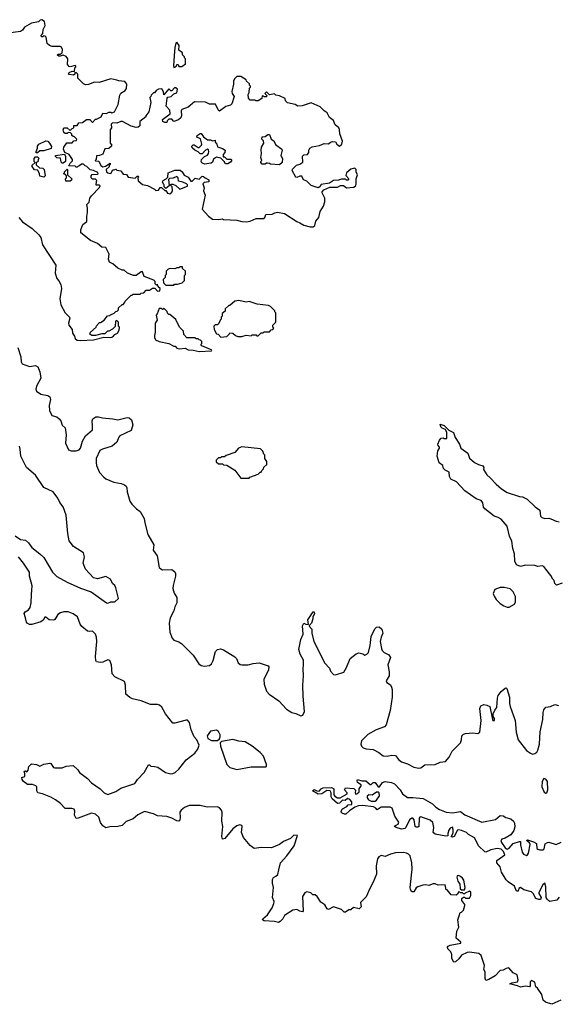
# Model space of a CAD drawing. Extents: x 2220520 to 2384350, y 721165 to 893491.
# Tile 301 of 315: x 2355588 to 2360888, y 828825 to 838510. Entities that reach past the tile are written whole.
import ezdxf

# ---------------------------------------------------------------- set-up
doc = ezdxf.new("R2010")
doc.units = 0

msp = doc.modelspace()

# ---------------------------------------------------------------- linework, layer by layer
at = {"layer": '0CON20XD'}
for points in [[(2356945, 835910), (2356935, 835900), (2356921.7, 835911.7), (2356920, 835935), (2356908.3, 835948.3), (2356813.6, 835983.6), (2356795, 836030), (2356785, 836030), (2356735, 835992.5), (2356707, 835993), (2356650, 836015), (2356617, 836047), (2356595, 836047.5), (2356555, 836066.7), (2356505, 836110), (2356472.5, 836125), (2356463.3, 836155), (2356470, 836205), (2356435, 836267.5), (2356395, 836272.5), (2356355, 836307.5), (2356285, 836336.7), (2356190, 836415), (2356188.3, 836441.7), (2356210, 836495), (2356250, 836525), (2356247.5, 836575), (2356256.7, 836615), (2356256.7, 836655), (2356248.3, 836691.7), (2356272.5, 836715), (2356280, 836755), (2356295, 836777.5), (2356375, 836860), (2356380, 836875), (2356371.7, 836881.7), (2356341.7, 836881.7), (2356342.5, 836917.5), (2356348.3, 836928.3), (2356335, 836940), (2356305, 836940), (2356290, 836955), (2356290, 836975), (2356301.7, 836988.3), (2356355, 836990), (2356360, 836995), (2356358.3, 837008.3), (2356315, 837027.5), (2356281.7, 837031.7), (2356250, 837065), (2356231.7, 837071.7), (2356215, 837090), (2356195, 837090), (2356178.3, 837071.7), (2356165, 837070), (2356155, 837060), (2356145, 837060), (2356135, 837070), (2356072.5, 837072.5), (2356085, 837100), (2356107, 837123), (2356107.5, 837135), (2356075, 837182.5), (2356032.5, 837202.5), (2356020, 837235), (2356023.6, 837256.4), (2356051.7, 837298.3), (2356105, 837300), (2356121.7, 837318.3), (2356148.3, 837321.7), (2356150, 837335), (2356128.3, 837358.3), (2356115, 837360), (2356101.7, 837371.7), (2356100, 837385), (2356088.3, 837398.3), (2356065, 837400), (2356055, 837390), (2356035, 837390), (2356021.7, 837401.7), (2356017.5, 837425), (2356023, 837447), (2356057, 837447), (2356085, 837420), (2356105, 837440), (2356120, 837445), (2356121.7, 837468.3), (2356155, 837470), (2356170, 837495), (2356205, 837500), (2356245, 837527.5), (2356277, 837527), (2356305, 837500), (2356335, 837530), (2356345, 837530), (2356390, 837555), (2356405, 837590), (2356441.7, 837588.3), (2356465, 837600), (2356485, 837600), (2356495, 837592.5), (2356520, 837605), (2356555.8, 837674.2), (2356572.3, 837767.7), (2356584, 837786), (2356625, 837813.3), (2356638.3, 837831.7), (2356642.5, 837875), (2356621.7, 837901.7), (2356565, 837907.5), (2356545, 837916.7), (2356485, 837927.5), (2356369.3, 837890.7), (2356325, 837896.7), (2356265, 837873.3), (2356235, 837870), (2356215, 837880), (2356160, 837935), (2356160, 837975), (2356145, 837990), (2356131.7, 837988.3), (2356130, 837975), (2356116.4, 837963.6), (2356075, 837970), (2356070, 837975), (2356075, 837990), (2356105, 838002.5), (2356128.3, 838001.7), (2356130, 838035), (2356140, 838045), (2356140, 838055), (2356135, 838060), (2356085, 838047.5), (2356075, 838050), (2356058.3, 838068.3), (2356062.5, 838125), (2356045, 838147.5), (2356015, 838162.5), (2355985, 838150), (2355975, 838150), (2355961.7, 838161.7), (2355965, 838170), (2355985, 838170), (2356007, 838183), (2356008.3, 838218.3), (2355999.5, 838239.5), (2355985, 838246.2), (2355907, 838247), (2355880, 838255), (2355860, 838275), (2355847.5, 838337.5), (2355838.3, 838348.3), (2355825, 838350), (2355815, 838340), (2355801.7, 838341.7), (2355800, 838355), (2355817, 838373), (2355820, 838415), (2355838.3, 838451.7), (2355831.7, 838491.7), (2355805, 838510), (2355790, 838505), (2355775, 838490), (2355704.1, 838475.9), (2355635, 838437.5), (2355615, 838407.5), (2355595, 838393.3), (2355473.9, 838376.1)], [(2357105, 838040), (2357115, 838042.5), (2357130, 838055), (2357135, 838070), (2357148.3, 838068.3), (2357155, 838050), (2357185, 838050), (2357220, 838075), (2357220, 838125), (2357210, 838135), (2357210, 838145), (2357190, 838165), (2357190, 838185), (2357155, 838210), (2357156.4, 838256.4), (2357135, 838290), (2357125, 838280), (2357113.6, 838236.4), (2357106.7, 838155), (2357101.2, 838055), (2357105, 838040)], [(2358475, 836473.3), (2358492.5, 836485), (2358503.3, 836526.7), (2358532.5, 836565), (2358546.1, 836623.9), (2358576.7, 836675), (2358591.7, 836718.3), (2358590, 836755), (2358563, 836807), (2358563, 836817), (2358580, 836835), (2358638.3, 836861.7), (2358715, 836862.5), (2358745, 836880), (2358775, 836880), (2358805, 836857.5), (2358875, 836862.5), (2358895, 836880), (2358900, 836895), (2358900, 836945), (2358912.5, 836985), (2358900, 837015), (2358900, 837035), (2358885, 837050), (2358845, 837040), (2358802.5, 837005), (2358798.3, 836978.3), (2358827.5, 836945), (2358817, 836933), (2358803, 836933), (2358795, 836940), (2358755, 836940), (2358725, 836930), (2358675, 836927.5), (2358637, 836903), (2358555, 836890), (2358540, 836865), (2358525, 836857.5), (2358455, 836880), (2358415, 836922.5), (2358380, 836935), (2358365, 836970), (2358345, 836970), (2358315, 836957.5), (2358305, 836962.5), (2358270, 837025), (2358271.7, 837038.3), (2358311.7, 837078.3), (2358345, 837090), (2358375, 837110), (2358371.7, 837168.3), (2358385, 837180), (2358420, 837185), (2358432.5, 837205), (2358432.5, 837225), (2358442.5, 837245), (2358465, 837260), (2358537, 837273), (2358585, 837292.5), (2358625, 837290), (2358645, 837306.7), (2358665, 837312.5), (2358695, 837310), (2358707.5, 837285), (2358735, 837267.5), (2358757.5, 837285), (2358763.3, 837315), (2358737, 837387), (2358735, 837430), (2358727.5, 837445), (2358692.5, 837475), (2358675, 837520), (2358636.4, 837546.4), (2358615, 837592.5), (2358585, 837612.5), (2358545, 837652.5), (2358455, 837692.5), (2358367, 837663), (2358325, 837660), (2358297, 837677), (2358223, 837693), (2358203, 837713), (2358200, 837735), (2358145, 837762.5), (2358108.3, 837768.3), (2358095, 837780), (2358045, 837770), (2358015, 837800), (2358000, 837785), (2358020, 837765), (2358015, 837750), (2357995, 837750), (2357988.3, 837758.3), (2357975, 837760), (2357970, 837735), (2357935, 837712.5), (2357913, 837713), (2357905, 837720), (2357855, 837720), (2357838.3, 837738.3), (2357837.5, 837775), (2357847.5, 837795), (2357850, 837835), (2357860, 837845), (2357860, 837855), (2357850, 837865), (2357848.3, 837878.3), (2357820, 837905), (2357815, 837920), (2357765, 837950), (2357725, 837950), (2357705, 837930), (2357693, 837907), (2357692.5, 837875), (2357676.7, 837805), (2357680, 837785), (2357697.5, 837755), (2357676.1, 837683.9), (2357661.7, 837668.3), (2357615, 837657.5), (2357555, 837610), (2357541.7, 837621.7), (2357515, 837677.5), (2357455, 837678.8), (2357415, 837700), (2357308.3, 837701.7), (2357245, 837650), (2357183.6, 837626.4), (2357177.5, 837615), (2357180, 837565), (2357172.5, 837545), (2357150, 837525), (2357105, 837510), (2357085, 837530), (2357055, 837530), (2357040, 837515), (2357035, 837500), (2357015, 837497.5), (2356997, 837507), (2356993, 837527), (2357067.5, 837585), (2357065, 837620), (2357028.3, 837658.3), (2357040.7, 837739.3), (2357045, 837746.7), (2357080, 837755), (2357105, 837780), (2357135, 837790), (2357140, 837825), (2357125, 837840), (2357111.7, 837838.3), (2357085, 837810), (2357075, 837810), (2357055, 837830), (2357005, 837770), (2357001.7, 837801.7), (2356988.3, 837828.3), (2356953, 837827), (2356930, 837815), (2356915, 837790), (2356905, 837790), (2356881.7, 837768.3), (2356880, 837755), (2356870, 837745), (2356880, 837695), (2356857.5, 837605), (2356830, 837565), (2356830, 837555), (2356771.7, 837508.3), (2356770, 837465), (2356755, 837452.5), (2356735, 837450), (2356685, 837462.5), (2356599.3, 837509.3), (2356585, 837510), (2356545, 837492.5), (2356500, 837495), (2356488.3, 837481.7), (2356490, 837445), (2356480, 837425), (2356477.5, 837325), (2356480, 837295), (2356490, 837285), (2356490, 837265), (2356465, 837242.5), (2356425, 837240), (2356405, 837187.5), (2356375, 837172.5), (2356345, 837170), (2356340, 837135), (2356330, 837125), (2356335, 837120), (2356368.3, 837118.3), (2356387.5, 837075), (2356405, 837063.3), (2356431.7, 837068.3), (2356478.3, 837098.3), (2356480, 837085), (2356470, 837075), (2356468.3, 837061.7), (2356440, 837035), (2356443.8, 837013.8), (2356455, 837002.5), (2356481.7, 836998.3), (2356488.3, 837001.7), (2356500, 837030), (2356535, 837040), (2356545, 837030), (2356585, 837022.5), (2356605, 836990), (2356638.3, 836988.3), (2356655, 836962.5), (2356725, 836952.5), (2356745, 836970), (2356755, 836970), (2356760, 836965), (2356750, 836955), (2356752.5, 836925), (2356795, 836890), (2356845, 836880), (2356915, 836842.5), (2356928.3, 836828.3), (2356955, 836832.5), (2356971.7, 836858.3), (2356985, 836860), (2357015, 836830), (2357025, 836830), (2357043.6, 836803.6), (2357065, 836797.5), (2357086.4, 836813.6), (2357090.7, 836829.3), (2357087, 836867), (2357070, 836885), (2357078.3, 836891.7), (2357095, 836892.5), (2357125, 836880), (2357165, 836842.5), (2357238.3, 836871.7), (2357240, 836885), (2357230, 836895), (2357195, 836912.5), (2357151.7, 836921.7), (2357147.5, 836955), (2357135, 836967.5), (2357099.3, 836950.7), (2357062.5, 836947.5), (2357052.5, 836937.5), (2357060, 836875), (2357025, 836850), (2357010, 836865), (2357010, 836885), (2357001.7, 836891.7), (2356993.3, 836915), (2357000.7, 836929.3), (2357030, 836945), (2357047.5, 836962.5), (2357050, 837005), (2357115, 837031.2), (2357168.3, 837028.3), (2357187.5, 837015), (2357205, 836980), (2357245, 836960), (2357273, 836923), (2357285, 836920), (2357315, 836950), (2357355, 836940), (2357385, 836970), (2357398.3, 836968.3), (2357413, 836953), (2357450, 836935), (2357450, 836915), (2357403, 836907), (2357390, 836895), (2357402.5, 836855), (2357397.5, 836825), (2357413.3, 836785), (2357383.3, 836645), (2357446.1, 836576.1), (2357485, 836547.5), (2357545, 836543.3), (2357585, 836550), (2357595, 836543.3), (2357725, 836536.7), (2357775, 836523.3), (2357815, 836520), (2357855, 836528.8), (2357915, 836553.3), (2357987, 836553), (2358000, 836565), (2358010, 836595), (2358071.7, 836598.3), (2358098.3, 836611.7), (2358125, 836617.5), (2358195, 836602.5), (2358315, 836523.3), (2358345, 836512.5), (2358385, 836487.5), (2358445, 836473.3), (2358475, 836473.3)], [(2355765, 837200), (2355751.7, 837201.7), (2355750, 837215), (2355762.5, 837245), (2355763, 837267), (2355777.5, 837285), (2355845, 837320), (2355863.6, 837313.6), (2355882.5, 837295), (2355901.7, 837261.7), (2355896.4, 837243.6), (2355825, 837220), (2355785, 837220), (2355765, 837200)], [(2357405, 837087.5), (2357380.7, 837100.7), (2357372.5, 837115), (2357377.5, 837135), (2357406.4, 837163.6), (2357435, 837177.5), (2357446, 837194), (2357448.8, 837215), (2357445, 837230), (2357435, 837236.7), (2357415, 837227.5), (2357385, 837190), (2357365, 837190), (2357345, 837210), (2357310, 837225), (2357285, 837250), (2357283, 837267), (2357295, 837280), (2357305, 837280), (2357345, 837252.5), (2357355, 837252.5), (2357377.5, 837275), (2357380, 837285), (2357367, 837337), (2357330, 837355), (2357335, 837370), (2357365, 837390), (2357375, 837390), (2357397, 837357), (2357435, 837327.5), (2357465, 837327.5), (2357485, 837320), (2357510, 837325), (2357510, 837305), (2357527, 837287), (2357535, 837260), (2357585, 837242.5), (2357610, 837225), (2357606.7, 837203.3), (2357590, 837185), (2357591.7, 837161.7), (2357605, 837160), (2357625, 837137.5), (2357665, 837137.5), (2357677, 837127), (2357663, 837107), (2357635, 837092.5), (2357611.7, 837091.7), (2357600, 837115), (2357568.3, 837148.3), (2357525, 837157.5), (2357495, 837137.5), (2357485, 837110), (2357471.7, 837098.3), (2357405, 837087.5)], [(2358145, 837082.5), (2358055, 837090), (2358047, 837097), (2358025, 837100), (2358015, 837100), (2358005, 837090), (2357975, 837090), (2357960, 837105), (2357960, 837115), (2357970, 837125), (2357960, 837155), (2357966.7, 837195), (2357962.5, 837225), (2357967.5, 837255), (2357990, 837295), (2357987, 837317), (2357970, 837335), (2357973, 837357), (2358005, 837362.5), (2358028.3, 837381.7), (2358045, 837380), (2358062.5, 837335), (2358090, 837320), (2358105, 837282.5), (2358167, 837237), (2358170, 837225), (2358157.5, 837175), (2358172.5, 837145), (2358170, 837105), (2358145, 837082.5)], [(2355825, 836962.5), (2355785, 836970), (2355782.5, 836995), (2355768.3, 837028.3), (2355735, 837032.5), (2355710, 837065), (2355711.7, 837078.3), (2355740, 837105), (2355730, 837115), (2355730, 837145), (2355745, 837160), (2355765, 837160), (2355780, 837145), (2355770, 837135), (2355768.3, 837111.7), (2355750, 837105), (2355751.7, 837081.7), (2355781.7, 837051.7), (2355815, 837050), (2355830, 837035), (2355840, 836975), (2355825, 836962.5)], [(2356015, 837100), (2356005, 837100), (2355995, 837110), (2355988.3, 837148.3), (2355955, 837150), (2355940, 837165), (2355940, 837175), (2356028.3, 837188.3), (2356037.5, 837165), (2356040, 837115), (2356015, 837100)], [(2356085, 836920), (2356041.7, 836921.7), (2356040, 836945), (2356050, 836955), (2356050, 836975), (2356038.3, 836988.3), (2356020, 836995), (2356030, 837005), (2356030, 837015), (2356055, 837040), (2356060, 837035), (2356060, 836985), (2356100, 836945), (2356098.3, 836931.7), (2356085, 836920)], [(2355580, 836565), (2355615, 836520), (2355712.5, 836455), (2355776.7, 836395), (2355796.1, 836366.1), (2355812.5, 836295), (2355942.5, 836095), (2355937.5, 836015), (2355953.3, 835965), (2355975, 835940), (2355992.5, 835905), (2356000, 835865), (2355984, 835765), (2355994, 835705), (2356035.9, 835625.9), (2356080, 835585), (2356083, 835573), (2356068, 835525), (2356072, 835505), (2356103.9, 835463.9), (2356106.7, 835425), (2356127, 835397), (2356135, 835372.5), (2356155, 835356), (2356185, 835354.2), (2356315, 835360), (2356415, 835387.5), (2356485, 835382.5), (2356505, 835390), (2356525, 835413.3), (2356550, 835425), (2356567.5, 835455), (2356570, 835485), (2356560, 835495), (2356560, 835535), (2356545, 835550), (2356530, 835545), (2356528.3, 835491.7), (2356500, 835465), (2356465, 835447.5), (2356452.5, 835447.5), (2356425, 835420), (2356395, 835420), (2356335, 835402.5), (2356297, 835403), (2356280, 835415), (2356285, 835437.5), (2356340, 835485), (2356345, 835500), (2356375, 835530), (2356385, 835530), (2356420, 835555), (2356451.7, 835598.3), (2356475, 835600), (2356481.7, 835608.3), (2356518.3, 835621.7), (2356535, 835640), (2356548.3, 835641.7), (2356560, 835655), (2356560, 835675), (2356595, 835710), (2356605, 835710), (2356620, 835725), (2356625, 835740), (2356685, 835800), (2356695, 835800), (2356705, 835810), (2356775, 835810), (2356785, 835820), (2356808.3, 835821.7), (2356831.7, 835848.3), (2356865, 835850), (2356895, 835870), (2356918.3, 835868.3), (2356945, 835840), (2356968.3, 835841.7), (2356970, 835865), (2356951.7, 835881.7), (2356945, 835910)], [(2357105, 835900), (2357112.5, 835907.5), (2357141.7, 835908.3), (2357187, 835923), (2357210, 835945), (2357210, 835995), (2357220, 836005), (2357220, 836035), (2357191.7, 836061.7), (2357190, 836080), (2357165, 836080), (2357155, 836070), (2357135, 836070), (2357115, 836060), (2357068.3, 836061.7), (2357050, 836055), (2357030, 836035), (2357030, 836005), (2357020, 835995), (2357020, 835975), (2357000, 835955), (2357001.7, 835921.7), (2357025, 835900), (2357105, 835900)], [(2357355, 835246.7), (2357475, 835252.5), (2357478.3, 835258.3), (2357467, 835267), (2357381.7, 835301.7), (2357370, 835315), (2357380, 835325), (2357380, 835345), (2357368.3, 835358.3), (2357355, 835360), (2357345, 835370), (2357325, 835370), (2357315, 835380), (2357231.7, 835381.7), (2357201.7, 835411.7), (2357200, 835445), (2357160, 835485), (2357125, 835560), (2357065, 835610), (2357055, 835610), (2357041.7, 835621.7), (2357038.3, 835638.3), (2357008.3, 835668.3), (2356995, 835660), (2356985, 835670), (2356961.7, 835668.3), (2356940, 835615), (2356930, 835605), (2356940, 835555), (2356922.5, 835525), (2356922.5, 835435), (2356913.8, 835405), (2356913.8, 835385), (2356925, 835360), (2356960, 835345), (2357055, 835323.3), (2357105, 835297.5), (2357117.5, 835297.5), (2357135, 835280), (2357160.7, 835270.7), (2357215, 835277.5), (2357245, 835262.5), (2357295, 835260), (2357355, 835246.7)], [(2357568.3, 835388.3), (2357625, 835392.5), (2357650, 835415), (2357655, 835430), (2357687, 835427), (2357710, 835405), (2357733, 835393), (2357775, 835392.5), (2357815, 835407.5), (2357865, 835400), (2357875, 835410), (2357915, 835410), (2357921.7, 835401.7), (2357935, 835400), (2357965, 835430), (2357985, 835430), (2357995, 835440), (2358045, 835440), (2358061.7, 835458.3), (2358078.3, 835461.7), (2358090, 835475), (2358080, 835485), (2358080, 835505), (2358110, 835535), (2358110, 835625), (2358100, 835635), (2358100, 835645), (2358055, 835690), (2358037, 835697), (2357925, 835712.5), (2357845, 835737.5), (2357815, 835732.5), (2357745, 835747.5), (2357705, 835740), (2357655, 835700), (2357645, 835700), (2357610, 835665), (2357608.3, 835641.7), (2357581.7, 835618.3), (2357580, 835595), (2357570, 835585), (2357570, 835565), (2357560, 835555), (2357548.3, 835521.7), (2357535, 835510), (2357511.7, 835508.3), (2357500, 835495), (2357503, 835463), (2357525, 835420), (2357540, 835415), (2357568.3, 835388.3)], [(2355571.2, 835285), (2355599.2, 835195), (2355603.8, 835143.8), (2355612.5, 835125), (2355685, 835098.6), (2355745, 835109.2), (2355765.5, 835095.5), (2355786.5, 835045), (2355796.4, 834985), (2355754.2, 834905), (2355746.2, 834875), (2355755, 834856.7), (2355795, 834826.2), (2355865, 834812.9), (2355885, 834800), (2355890.8, 834775), (2355877.5, 834715), (2355881.8, 834665), (2355905, 834617.5), (2355955, 834602.9), (2355978, 834585), (2355992.5, 834565), (2356005, 834522.5), (2356036.7, 834495), (2356046.2, 834425), (2356040, 834345), (2356069.2, 834279.2), (2356095, 834269.4), (2356145, 834267.5), (2356171.9, 834278.1), (2356185.5, 834295), (2356207.4, 834362.6), (2356236.9, 834415), (2356303.3, 834475), (2356305.8, 834515.8), (2356302, 834565), (2356306.7, 834585), (2356337, 834603), (2356363.6, 834603.6), (2356402.3, 834592.3), (2356505, 834584.5), (2356555, 834574.4), (2356645, 834597.5), (2356665, 834593.3), (2356687.5, 834575), (2356702.5, 834525), (2356685, 834470), (2356572.5, 834415), (2356562.5, 834405), (2356542.5, 834355), (2356496.7, 834315), (2356403.1, 834286.9), (2356377.4, 834272.6), (2356341.4, 834195), (2356339.2, 834155), (2356344.4, 834124.4), (2356372, 834055), (2356415, 834008.8), (2356434.4, 833994.4), (2356515, 833959.2), (2356587.4, 833947.4), (2356620, 833935), (2356635, 833921.2), (2356644, 833905), (2356644.3, 833864.3), (2356673.2, 833773.2), (2356693.2, 833743.2), (2356738.3, 833698.3), (2356775, 833672.5), (2356811.7, 833601.7), (2356819.2, 833559.2), (2356850, 833445), (2356908.8, 833345), (2356900.7, 833290.7), (2356940.8, 833235), (2356962.2, 833122.2), (2356977, 833107), (2356995, 833100), (2357085, 833101.2), (2357115, 833080), (2357122.7, 833062.7), (2357122.9, 833035), (2357096.9, 832945), (2357095.6, 832915), (2357108.3, 832868.3), (2357134.2, 832825), (2357133.1, 832775), (2357115.4, 832734.6), (2357106.1, 832693.9), (2357070, 832625), (2357057.5, 832575), (2357064.5, 832485), (2357090, 832425), (2357106.2, 832405), (2357155, 832390.5), (2357185, 832369.5), (2357295, 832258.1), (2357350, 832175), (2357375, 832156.4), (2357405, 832149.6), (2357455, 832157.3), (2357475.6, 832175), (2357492.6, 832207.4), (2357514, 832295), (2357535.7, 832314.3), (2357565, 832320), (2357595, 832310.8), (2357705, 832243.8), (2357722, 832225), (2357739.2, 832185), (2357757.9, 832167.9), (2357775, 832163.1), (2357835, 832164.4), (2357885, 832178.6), (2357945, 832183.8), (2358033.6, 832153.6), (2358040, 832145), (2358035.8, 832115), (2357988.9, 832021.1), (2357993.6, 831975), (2358015.6, 831905), (2358044, 831874), (2358138.3, 831808.3), (2358215, 831728.9), (2358265, 831694.3), (2358305, 831684), (2358355, 831661.2), (2358375, 831667.5), (2358390, 831705), (2358375.8, 831855.8), (2358373.5, 831965), (2358381.2, 832055), (2358376.2, 832123.8)], [(2360925, 832966.2), (2360868.3, 832948.3), (2360854.1, 832964.1), (2360846.7, 832995), (2360833.3, 833005), (2360813.6, 833043.6), (2360765.8, 833105.8), (2360745, 833130), (2360727.7, 833137.7), (2360685, 833132), (2360655, 833140), (2360565.9, 833144.1), (2360515, 833130.8), (2360475, 833148.8), (2360460, 833185), (2360455.8, 833255), (2360439.7, 833309.7), (2360429.1, 833379.1), (2360408.8, 833428.8), (2360385, 833528.8), (2360325, 833597.5), (2360295, 833614.2), (2360255, 833625.7), (2360165, 833697.5), (2360153.1, 833715), (2360146.1, 833756.1), (2360130.2, 833780.2), (2360078.2, 833798.2), (2360022.5, 833835), (2359967.1, 833877.1), (2359885, 833963.8), (2359830.7, 833990.7), (2359817.5, 834015), (2359815, 834060), (2359775, 834077.5), (2359757.5, 834095), (2359750, 834125), (2359715, 834150), (2359695.9, 834215.9), (2359700.8, 834269.2), (2359720, 834295), (2359720, 834305), (2359705, 834320), (2359703.3, 834335), (2359717.5, 834375), (2359735, 834392.5), (2359755, 834397.5), (2359765, 834390), (2359790, 834390), (2359789.3, 834449.3), (2359778.3, 834478.3), (2359745, 834492.5), (2359732.5, 834505), (2359725, 834530), (2359765, 834517.5), (2359811.7, 834471.7), (2359855, 834448.8), (2359871.7, 834401.7), (2359916.9, 834335), (2359929.2, 834295), (2359997.5, 834245), (2360015, 834197.5), (2360064.4, 834154.4), (2360102.9, 834132.9), (2360145, 834121.9), (2360153.5, 834105), (2360151.2, 834085), (2360184.2, 834034.2), (2360218.2, 834005), (2360275, 833940), (2360328.1, 833895), (2360385, 833857.8), (2360505, 833820), (2360535, 833815.8), (2360580, 833795), (2360658.3, 833718.3), (2360706.1, 833686.1), (2360713.3, 833625), (2360725, 833613.3), (2360753.9, 833603.9), (2360795, 833606.2), (2360815, 833601.2), (2360865, 833576.2), (2360895, 833570)], [(2355545, 833431.4), (2355595, 833397.5), (2355645, 833390), (2355675, 833364.2), (2355708.3, 833318.3), (2355787.4, 833257.4), (2355825, 833218.6), (2355911.4, 833075), (2355953.9, 833033.9), (2356055, 832975.5), (2356185, 832918.9), (2356291.2, 832881.2), (2356442.6, 832772.6), (2356455, 832771.1), (2356485.7, 832784.3), (2356525, 832782.4), (2356561.1, 832815), (2356535, 832922.5), (2356523.2, 832945), (2356502.9, 832962.9), (2356480.9, 833005), (2356435, 833032.9), (2356355, 833010), (2356315, 833019.2), (2356235, 833105.8), (2356211.9, 833165), (2356225.6, 833225), (2356215.7, 833265), (2356117.6, 833327.6), (2356074.5, 833385), (2356060.4, 833455), (2356044.6, 833635), (2356015, 833719.5), (2355981.7, 833761.7), (2355965, 833803.3), (2355916.4, 833865), (2355827.2, 833907.2), (2355745, 834030), (2355655, 834103.5), (2355598.8, 834215), (2355593.5, 834285), (2355585, 834316)], [(2357845, 834000), (2357851.7, 834008.3), (2357935, 834040), (2357955, 834060), (2357965, 834060), (2357970, 834075), (2357988.3, 834091.7), (2357991.7, 834108.3), (2358020, 834135), (2358020, 834165), (2358000, 834195), (2358000, 834225), (2357990, 834235), (2357980, 834265), (2357957, 834287), (2357775, 834307.5), (2357740, 834295), (2357705, 834252.5), (2357618.3, 834221.7), (2357605, 834210), (2357575, 834210), (2357565, 834200), (2357545, 834200), (2357521.7, 834178.3), (2357521.7, 834161.7), (2357545, 834140), (2357585, 834140), (2357595, 834130), (2357627, 834127), (2357705, 834077.5), (2357765, 834000), (2357845, 834000)], [(2355814.2, 830894.2), (2355766, 830906), (2355758, 830925), (2355756.7, 830965), (2355747.5, 830975), (2355715, 830985.8), (2355666.1, 830986.1), (2355625, 831017.5), (2355613.8, 831035), (2355610, 831055), (2355640, 831065), (2355640, 831095), (2355631.7, 831118.3), (2355645, 831120), (2355658.3, 831111.7), (2355671.7, 831128.3), (2355677.5, 831165), (2355705, 831190), (2355755, 831182.5), (2355785, 831167.5), (2355824.3, 831185.7), (2355885.9, 831195.9), (2355895, 831192.5), (2355922.5, 831155), (2355935, 831150), (2356005, 831151.2), (2356045, 831165.8), (2356113.3, 831173.3), (2356161.7, 831131.7), (2356176.1, 831106.1), (2356255, 831046), (2356294.5, 831004.5), (2356380, 830945), (2356418.8, 830905), (2356455, 830887.5), (2356533.4, 830916.6), (2356585, 830950), (2356721.2, 830995), (2356748.8, 831035), (2356813.6, 831106.4), (2356855, 831180), (2356865, 831180), (2356878.3, 831168.3), (2356915, 831163.3), (2356946.1, 831156.1), (2357024.5, 831104.5), (2357075, 831092.9), (2357095.5, 831094.5), (2357118, 831105), (2357155, 831137.5), (2357225, 831228.6), (2357311.2, 831295), (2357340, 831335), (2357352.5, 831375), (2357332.5, 831425), (2357306.4, 831456.4), (2357276.2, 831525), (2357258.8, 831595), (2357238.3, 831618.3), (2357225, 831620), (2357115, 831589.2), (2357095, 831588.8), (2357023.4, 831683.4), (2356986.8, 831746.8), (2356965, 831766.2), (2356945, 831774), (2356875, 831773.8), (2356785, 831809.2), (2356698.1, 831828.1), (2356671.8, 831841.8), (2356631.2, 831875), (2356630, 831965), (2356618.3, 831998.3), (2356525, 832044.4), (2356497.5, 832075), (2356490, 832165), (2356475, 832208), (2356455, 832214.4), (2356405, 832188.7), (2356385, 832185.9), (2356345, 832193.5), (2356336.9, 832205), (2356333.5, 832245), (2356348.7, 832395), (2356345.3, 832435), (2356335, 832467.1), (2356305, 832495.5), (2356275, 832491.1), (2356255.4, 832495.4), (2356200.4, 832540.4), (2356183.6, 832563.6), (2356155.6, 832635), (2356115, 832666.4), (2356065, 832686.7), (2356023.3, 832685), (2355990.8, 832675), (2355962.6, 832657.4), (2355935, 832611.2), (2355925, 832604.2), (2355877.5, 832607.5), (2355845, 832632.5), (2355835, 832632.5), (2355817.7, 832602.3), (2355795, 832586.2), (2355708.8, 832561.2), (2355685, 832562.2), (2355663, 832573), (2355654, 832585), (2355646.7, 832626.7), (2355631.1, 832668.9), (2355641.4, 832685), (2355675, 832706.2), (2355690.8, 832729.2), (2355699.7, 832775), (2355703.6, 832855), (2355710.5, 832940.5), (2355684.4, 833035), (2355683.3, 833075), (2355625.2, 833165.2), (2355575, 833227.1)], [(2360385, 832730), (2360405, 832732.5), (2360455, 832760), (2360467.5, 832785), (2360466.7, 832835), (2360445, 832882.5), (2360415, 832910), (2360356.1, 832926.1), (2360313.9, 832926.1), (2360263.6, 832906.4), (2360247.5, 832865), (2360255, 832840), (2360275, 832807.5), (2360317, 832767), (2360350, 832745), (2360385, 832730)], [(2358376.2, 832123.8), (2358382.1, 832165), (2358379.5, 832209.5), (2358348.1, 832268.1), (2358333.9, 832315), (2358355, 832413.3), (2358378.8, 832465), (2358371.7, 832548.3), (2358385, 832572.5), (2358405, 832563.3), (2358428.3, 832561.7), (2358423.3, 832605), (2358475, 832686.2), (2358486.7, 832685), (2358488.8, 832665), (2358473.3, 832636.7), (2358473.3, 832615), (2358460, 832575), (2358441.7, 832558.3), (2358437.5, 832545), (2358462.5, 832515), (2358463.3, 832475), (2358481.2, 832395), (2358591.7, 832181.7), (2358635, 832130), (2358645, 832100), (2358675, 832067.5), (2358695, 832066.7), (2358777, 832093), (2358805, 832137.5), (2358841.2, 832225), (2358897.7, 832272.3), (2358925, 832281.2), (2358965, 832273.3), (2358985, 832260), (2359005, 832267.5), (2359018.8, 832285), (2359036.2, 832355), (2359047.3, 832442.7), (2359081.7, 832518.3), (2359100, 832535), (2359125, 832536.2), (2359150, 832515), (2359160, 832475), (2359143.8, 832435), (2359136, 832395), (2359147.1, 832325), (2359155.7, 832305.7), (2359175, 832286.2), (2359221.7, 832261.7), (2359236.7, 832235), (2359210.8, 832165), (2359223.8, 832095), (2359223.8, 832055), (2359194, 832005), (2359200.5, 831990.5), (2359235, 831966.7), (2359245.8, 831945.8), (2359251.7, 831921.7), (2359252, 831845), (2359232, 831715), (2359195, 831572.5), (2359177.5, 831555), (2359094.1, 831525.9), (2359012.1, 831477.9), (2358950, 831415), (2358943.3, 831385), (2358950, 831365), (2358968.8, 831348.8), (2358997.9, 831337.9), (2359065, 831329.6), (2359121.1, 831301.1), (2359165, 831270), (2359205, 831265.8), (2359245.7, 831275.7), (2359285, 831270.8), (2359315, 831232.9), (2359345, 831208.9), (2359405, 831188.5), (2359465, 831158.6), (2359515, 831147.5), (2359535, 831150.8), (2359575, 831180), (2359675, 831184), (2359725, 831206.2), (2359777, 831213), (2359814, 831255), (2359842.5, 831315), (2359924.1, 831395.9), (2359936.2, 831425), (2359940, 831465), (2359955, 831482.5), (2359975, 831490), (2360045, 831494), (2360095, 831490), (2360115, 831502.5), (2360127.5, 831615), (2360114.2, 831735), (2360125, 831760), (2360155, 831773.3), (2360185, 831767.5), (2360213, 831753), (2360240, 831625), (2360245, 831617.5), (2360260, 831615), (2360260, 831635), (2360247.5, 831655), (2360247, 831683), (2360261.7, 831718.3), (2360281.2, 831745), (2360288.1, 831835), (2360297.2, 831862.8), (2360325, 831903.1), (2360365, 831933.3), (2360375, 831936.2), (2360380.5, 831930.5), (2360408.1, 831845), (2360408.1, 831785), (2360414.3, 831755), (2360464.3, 831615), (2360472, 831502), (2360493.3, 831425), (2360575, 831322.5), (2360615, 831293.8), (2360635, 831286.7), (2360655, 831291.2), (2360675, 831306.2), (2360685.7, 831325), (2360701.9, 831385), (2360709.4, 831505), (2360734.2, 831625), (2360738.8, 831695), (2360745, 831720), (2360763.9, 831746.1), (2360810, 831755), (2360855, 831772.5), (2360890, 831765)], [(2357535, 831420), (2357553, 831437), (2357560, 831455), (2357560, 831475), (2357545, 831507.5), (2357525, 831521.2), (2357465, 831510), (2357432.5, 831465), (2357440.7, 831440.7), (2357475, 831420), (2357535, 831420)], [(2357725, 831134.5), (2357865, 831161.2), (2358010, 831160), (2358016.7, 831165), (2358015.8, 831185), (2357986.9, 831265), (2357955, 831303.1), (2357875, 831364.4), (2357806, 831406), (2357745, 831412.7), (2357685, 831430), (2357575, 831410), (2357560, 831395), (2357563.3, 831365), (2357626.2, 831185), (2357654.4, 831154.4), (2357725, 831134.5)], [(2360895, 829880), (2360871.7, 829848.3), (2360805, 829836.7), (2360795, 829843.3), (2360777.8, 829857.8), (2360769.5, 829875), (2360765, 829980), (2360755, 830016.7), (2360735, 830001.2), (2360694.4, 829925), (2360694.5, 829915), (2360719.2, 829875), (2360713.5, 829856.5), (2360694.6, 829854.6), (2360666.6, 829866.6), (2360640.5, 829915), (2360625, 829930), (2360550, 829950), (2360515, 829973.5), (2360500, 829965), (2360491.7, 829938.3), (2360475, 829936.7), (2360455.7, 829985.7), (2360395, 830027.9), (2360375, 830049.1), (2360328.4, 830125), (2360316.6, 830176.6), (2360284, 830215), (2360281.7, 830238.3), (2360361.9, 830295), (2360348, 830328), (2360325, 830349.2), (2360285, 830357.5), (2360225, 830344.2), (2360175, 830321.2), (2360165, 830324), (2360103.3, 830385), (2360093.3, 830405), (2360063, 830463), (2360005, 830493.3), (2359983.6, 830513.6), (2359935, 830533.3), (2359905, 830540), (2359895, 830536.7), (2359862, 830475), (2359845, 830468), (2359832.5, 830472.5), (2359848, 830495), (2359852.9, 830515), (2359852.5, 830545), (2359845, 830566.2), (2359825, 830558.8), (2359812, 830538), (2359800.6, 830505), (2359799.5, 830480.5), (2359781.4, 830478.6), (2359675, 830496.9), (2359655.8, 830515), (2359661.9, 830565), (2359654.1, 830614.1), (2359627.5, 830635), (2359535, 830670), (2359524.3, 830665.7), (2359519.2, 830655), (2359515.6, 830575), (2359505, 830565.7), (2359487.8, 830567.8), (2359480, 830575), (2359469.5, 830639.5), (2359456.1, 830656.1), (2359445, 830656.7), (2359425, 830640), (2359387.5, 830565), (2359376.2, 830555), (2359345, 830548.1), (2359292.5, 830565), (2359276.7, 830575), (2359279.3, 830580.7), (2359312.5, 830595), (2359317.5, 830615), (2359280, 830675), (2359253.9, 830753.9), (2359232.3, 830762.3), (2359145, 830763.8), (2359105, 830737.5), (2359093.3, 830755), (2359068.6, 830768.6), (2358961.2, 830781.2), (2358923, 830777), (2358886.8, 830763.2), (2358831.7, 830728.3), (2358797.5, 830695), (2358783.8, 830693.8), (2358760, 830705), (2358750, 830715), (2358750, 830725), (2358763.6, 830746.4), (2358808.3, 830771.7), (2358821.7, 830788.3), (2358855, 830790), (2358857, 830817), (2358835, 830840), (2358815, 830847.5), (2358791.7, 830828.3), (2358765, 830832.5), (2358735, 830802.5), (2358715, 830800), (2358662.5, 830845), (2358653.3, 830865), (2358653.3, 830905), (2358643.3, 830923.3), (2358610.7, 830929.3), (2358560, 830895), (2358525, 830892.5), (2358470, 830925), (2358485, 830936.7), (2358513, 830923), (2358535, 830922.5), (2358555, 830942.5), (2358575, 830952.5), (2358655, 830956.7), (2358677.5, 830945), (2358680, 830885), (2358690.5, 830870.5), (2358715, 830856.2), (2358743, 830857), (2358810, 830895), (2358810, 830905), (2358782.5, 830935), (2358795, 830952.5), (2358877, 830947), (2358891.7, 830931.7), (2358887.5, 830905), (2358892.5, 830892.5), (2358905, 830893.3), (2358927.5, 830915), (2358927.5, 830945), (2358946.7, 830973.3), (2358947.5, 830985), (2358912.5, 831005), (2358907.5, 831025), (2358913, 831037), (2358955, 831022.5), (2358995, 831023.3), (2359035, 830986.7), (2359045, 830987.5), (2359065, 831006.7), (2359085, 831006.7), (2359115, 830962.5), (2359127.5, 830965), (2359156.7, 831005), (2359184.1, 831015.9), (2359245, 831006.9), (2359275, 830994.2), (2359330.9, 830935), (2359355.5, 830895.5), (2359405, 830858.9), (2359455, 830860), (2359558.3, 830848.3), (2359650.6, 830795), (2359682.2, 830762.3), (2359719.7, 830739.7), (2359785, 830713.8), (2359845, 830709.6), (2359925, 830721.4), (2359968.9, 830688.9), (2360135, 830616.7), (2360268.2, 830641.8), (2360315, 830681.4), (2360345, 830680), (2360371.4, 830661.4), (2360419.1, 830649.1), (2360446.4, 830626.4), (2360456.7, 830606.7), (2360458.7, 830571.3), (2360451.4, 830535), (2360419.3, 830490.7), (2360365, 830458.6), (2360331.5, 830448.5), (2360322.9, 830435), (2360329.4, 830415), (2360363.8, 830363.8), (2360385, 830351.1), (2360405, 830358.9), (2360443, 830407), (2360505, 830427.1), (2360516.2, 830425), (2360515.8, 830394.2), (2360530.9, 830320.9), (2360545, 830300), (2360575, 830288.8), (2360585, 830293.3), (2360595, 830312.5), (2360610, 830395), (2360603.2, 830413.2), (2360574.2, 830435), (2360585, 830444), (2360645, 830423.8), (2360672.9, 830405), (2360677.5, 830357.5), (2360685, 830350), (2360705, 830342.5), (2360737, 830343), (2360748.8, 830355), (2360758.3, 830401.7), (2360782.3, 830417.7), (2360795, 830420), (2360865, 830397.5), (2360915, 830418.8)], [(2360765, 830901.8), (2360775, 830904.4), (2360785.2, 830934.8), (2360782.7, 831015), (2360765, 831038.9), (2360745, 831044.3), (2360728.5, 831015), (2360723.9, 830965), (2360749.8, 830909.8), (2360765, 830901.8)], [(2360911.2, 828865), (2360825, 828824.5), (2360760, 828845), (2360740, 828865), (2360725, 828922.5), (2360683.9, 828983.9), (2360667.5, 828997.5), (2360655, 829043.3), (2360625, 829057.5), (2360610, 829045), (2360610, 829005), (2360603, 828997), (2360565, 829002), (2360515, 828993.3), (2360487.3, 829007.3), (2360410, 829025), (2360430, 829035), (2360485, 829046.7), (2360493.8, 829065), (2360482.5, 829115), (2360443.6, 829133.6), (2360401.7, 829181.7), (2360375, 829177.5), (2360345, 829160), (2360315, 829157.5), (2360265, 829106.2), (2360205, 829068), (2360175, 829057.5), (2360168, 829078), (2360168, 829145), (2360156.4, 829166.4), (2360160, 829205), (2360128.8, 829305), (2360104.1, 829324.1), (2360015, 829338.8), (2359990, 829335), (2359935, 829306.7), (2359909.7, 829270.3), (2359875, 829242.5), (2359860.7, 829240.7), (2359838.8, 829275), (2359841.2, 829315), (2359831.7, 829341.7), (2359801.2, 829371.2), (2359798, 829385), (2359804.4, 829395.6), (2359825, 829407.1), (2359927.5, 829425), (2359930, 829435), (2359882.5, 829475), (2359888, 829545), (2359907.5, 829585), (2359900, 829655), (2359913.3, 829695), (2359923.6, 829726.4), (2359935, 829730), (2359955, 829750), (2359967.5, 829795), (2359967, 829807), (2359940, 829845), (2359940, 829865), (2359955, 829880), (2359965, 829880), (2359975, 829870), (2360015, 829870), (2360027.5, 829895), (2360026.4, 829926.4), (2360015, 829937.5), (2359971.7, 829918.3), (2359965, 829910), (2359955, 829910), (2359945, 829920), (2359925, 829920), (2359918.3, 829928.3), (2359905, 829930), (2359898.3, 829911.7), (2359881.7, 829898.3), (2359835, 829902.5), (2359795, 829950), (2359785, 829950), (2359775, 830000), (2359705, 829997.5), (2359675, 830008.8), (2359655, 830008.8), (2359615, 829993.8), (2359585, 830000), (2359555, 829997.5), (2359505, 829981.2), (2359489.7, 829970.3), (2359465, 829931.2), (2359445, 829930), (2359432, 829955), (2359430, 829975), (2359449.4, 830155), (2359448.1, 830215), (2359429.2, 830285), (2359415, 830300.8), (2359395, 830310.6), (2359365, 830316.8), (2359285, 830313.3), (2359235, 830302.2), (2359185, 830278.8), (2359145, 830286.7), (2359122.5, 830275), (2359108.8, 830255), (2359094.1, 830185.9), (2359097.5, 830105), (2359067.5, 830025), (2359032, 829965), (2358997.3, 829882.7), (2358943, 829827), (2358946.7, 829785), (2358927, 829763), (2358873, 829777), (2358847, 829753), (2358825, 829752.5), (2358795, 829730), (2358781.7, 829731.7), (2358755, 829757.5), (2358675, 829783.3), (2358625, 829756.7), (2358613.3, 829765), (2358591.7, 829801.7), (2358550.5, 829830.5), (2358516.4, 829886.4), (2358495, 829900), (2358473, 829903), (2358451.7, 829921.7), (2358415, 829930), (2358395, 829920), (2358370, 829885), (2358376.7, 829745), (2358370, 829735), (2358345, 829740), (2358315, 829756.7), (2358275, 829750), (2358195, 829697.5), (2358175.9, 829664.1), (2358151.7, 829638.3), (2358135, 829630), (2358095, 829640), (2357994.1, 829644.1), (2357976.7, 829655), (2357981.2, 829665), (2358025, 829706.2), (2358072, 829775), (2358090, 829815), (2358091.2, 829835), (2358074.2, 829875), (2358084, 829975), (2358075.8, 830015), (2358076.4, 830053.6), (2358085, 830072.5), (2358110, 830085), (2358127.6, 830102.4), (2358136.8, 830146.8), (2358154, 830216), (2358215.4, 830284.6), (2358287.5, 830385), (2358320, 830485), (2358285, 830487.5), (2358252.5, 830455), (2358183.8, 830425), (2358144.5, 830395.5), (2358066.7, 830365), (2357965, 830365.6), (2357895, 830356.7), (2357855.8, 830385.8), (2357790.8, 830465), (2357771.4, 830515), (2357778, 830575), (2357772.5, 830585), (2357755, 830590), (2357725, 830580.8), (2357685, 830552), (2357606, 830455), (2357585, 830450), (2357578.6, 830475), (2357587.2, 830572.8), (2357578.5, 830625), (2357578.9, 830715), (2357574, 830735), (2357555, 830756), (2357535, 830765.7), (2357434.3, 830764.3), (2357365, 830779.4), (2357255, 830780.5), (2357210, 830760), (2357176.4, 830733.6), (2357164.5, 830715.5), (2357167.9, 830662.1), (2357164.1, 830635.9), (2357155, 830626.2), (2357135, 830629.2), (2357085.5, 830655.5), (2357035, 830670.8), (2356945, 830680), (2356905, 830699.2), (2356815, 830720.8), (2356751.4, 830688.6), (2356705, 830650.6), (2356635, 830621.4), (2356595, 830584.5), (2356555, 830572.3), (2356475, 830570), (2356435, 830560), (2356405, 830580), (2356385, 830613.8), (2356366.9, 830665), (2356335, 830695.6), (2356295, 830704.2), (2356165, 830654), (2356145, 830653.8), (2356126.2, 830685), (2356132, 830725), (2356124, 830744), (2356102.3, 830752.3), (2356035, 830750), (2355988.6, 830798.6), (2355941.2, 830835), (2355895, 830861.4), (2355814.2, 830894.2)], [(2359085, 830821.2), (2359098.8, 830831.2), (2359128.8, 830875), (2359126.7, 830905), (2359115, 830912.5), (2359099.3, 830910.7), (2359057, 830883), (2359023.6, 830886.4), (2359008.3, 830871.7), (2359007.5, 830855), (2359020, 830835), (2359045, 830823.3), (2359085, 830821.2)], [(2359965, 829950), (2359972.5, 829975), (2359958, 830045), (2359945, 830066.7), (2359925, 830083.3), (2359905, 830090), (2359893, 830087), (2359890, 830075), (2359897.5, 830035), (2359920, 830005), (2359921.7, 829961.7), (2359935, 829950), (2359965, 829950)]]:
    msp.add_lwpolyline(points, dxfattribs=at)

doc.saveas('drawing.dxf')
